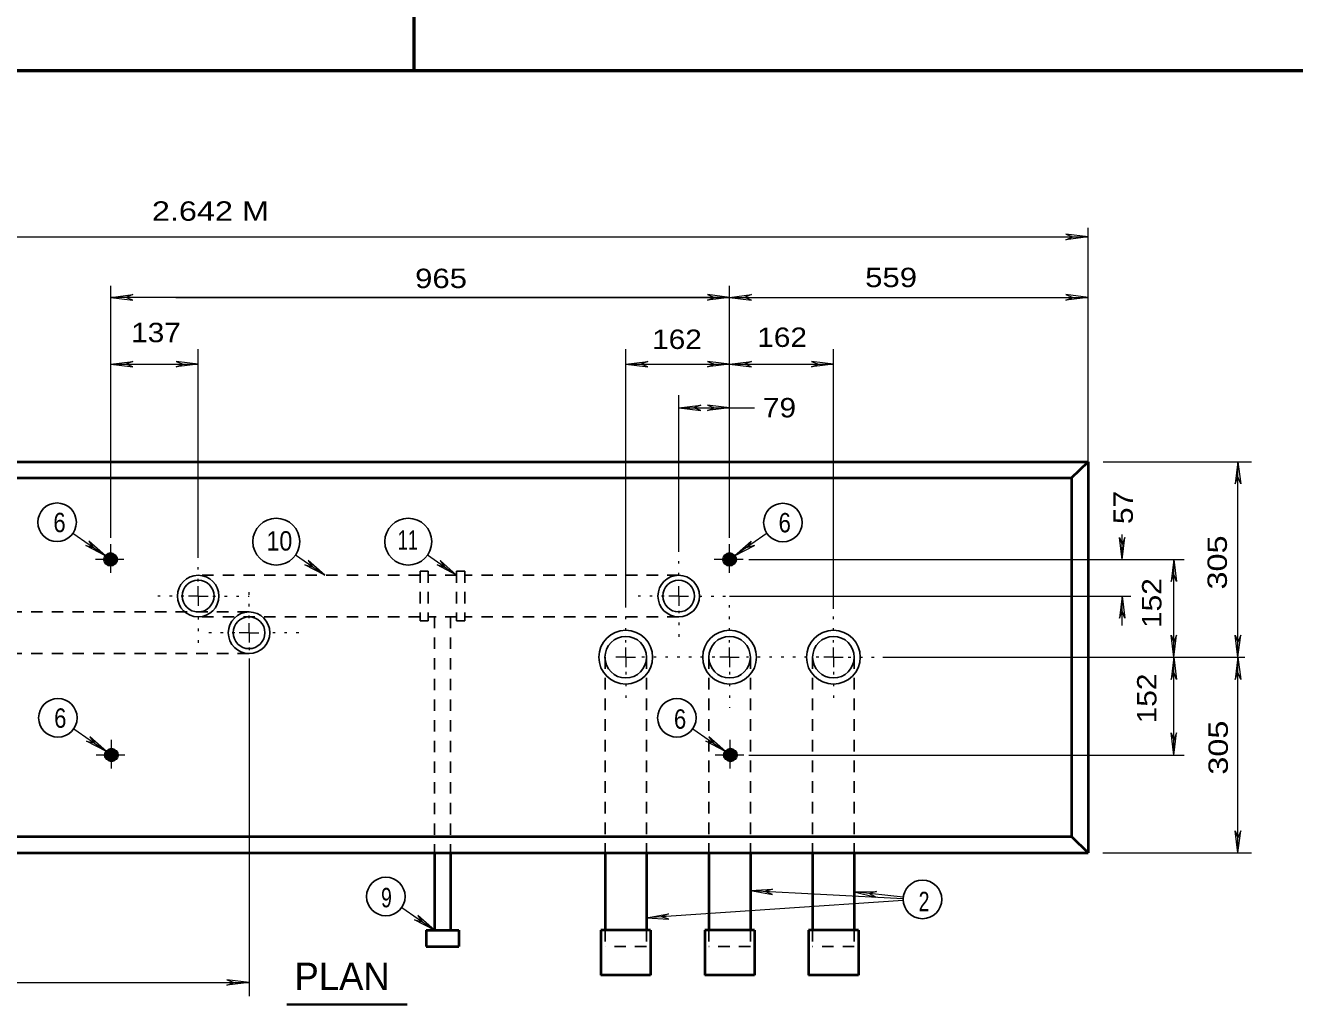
# Model space of a CAD drawing. Extents: x 312583 to 312854, y 144419 to 144597.
# Drawn here: x 312752.99 to 312802.77, y 144469.89 to 144508.27 of the extents above; entities that cross this region are included whole.
import ezdxf
from ezdxf.enums import TextEntityAlignment as Align

# ---------------------------------------------------------------- set-up
doc = ezdxf.new("R2010")
doc.units = 0
doc.header["$LTSCALE"] = 0.3
doc.linetypes.add('DOTTED', pattern=[1.5, 0.3, -1.2])
doc.linetypes.add('SHORT_DASHED', pattern=[2.7, 1.5, -1.2])
doc.layers.add('1', color=7, linetype='Continuous', lineweight=25)
doc.layers.add('2', color=7, linetype='Continuous', lineweight=13)

msp = doc.modelspace()

# ---------------------------------------------------------------- linework, layer by layer
at = {"layer": '1', "lineweight": 53}
for p, q in [((312768.237, 144506.4889), (312768.237, 144585.0846)), ((312849, 144506.4889), (312616.5, 144506.4889))]:
    msp.add_line(p, q, dxfattribs=at)
at = {"layer": '1', "lineweight": 40}
for p, q in [((312728.2202, 144491.1701), (312794.6672, 144491.1701)), ((312794.0232, 144490.5338), (312794.6672, 144491.1701)), ((312794.6672, 144491.1701), (312794.6672, 144475.8368)), ((312728.8566, 144490.5338), (312794.0232, 144490.5338)), ((312794.0232, 144490.5338), (312794.0232, 144476.4808)), ((312728.8566, 144476.4808), (312794.0232, 144476.4808)), ((312794.0232, 144476.4808), (312794.6672, 144475.8368)), ((312728.2202, 144475.8368), (312794.6672, 144475.8368)), ((312769.0299, 144475.8368), (312769.0299, 144472.8085)), ((312769.6662, 144475.8368), (312769.6662, 144472.8085)), ((312775.7229, 144475.8368), (312775.7229, 144472.8085)), ((312777.3482, 144475.8368), (312777.3482, 144472.8085)), ((312779.7939, 144475.8368), (312779.7939, 144472.8085)), ((312781.4269, 144475.8368), (312781.4269, 144472.8085)), ((312783.8649, 144475.8368), (312783.8649, 144472.8085)), ((312785.4979, 144475.8368), (312785.4979, 144472.8085)), ((312768.7079, 144472.8085), (312769.9882, 144472.8085)), ((312768.7079, 144472.8085), (312768.7079, 144472.1645)), ((312769.9882, 144472.8085), (312769.9882, 144472.1645)), ((312775.5619, 144472.8085), (312775.5619, 144471.0451)), ((312777.5092, 144472.8085), (312775.5619, 144472.8085)), ((312777.5092, 144472.8085), (312777.5092, 144471.0451)), ((312779.6329, 144472.8085), (312779.6329, 144471.0451)), ((312781.5802, 144472.8085), (312779.6329, 144472.8085)), ((312781.5802, 144472.8085), (312781.5802, 144471.0451)), ((312783.7039, 144472.8085), (312783.7039, 144471.0451)), ((312785.6589, 144472.8085), (312783.7039, 144472.8085)), ((312785.6589, 144472.8085), (312785.6589, 144471.0451)), ((312768.7079, 144472.1645), (312769.9882, 144472.1645)), ((312777.5092, 144471.0451), (312775.5619, 144471.0451)), ((312781.5802, 144471.0451), (312779.6329, 144471.0451)), ((312785.6589, 144471.0451), (312783.7039, 144471.0451))]:
    msp.add_line(p, q, dxfattribs=at)
at = {"layer": '1', "linetype": 'SHORT_DASHED'}
for p, q in [((312768.4702, 144486.7158), (312759.7686, 144486.7158)), ((312768.4702, 144486.8768), (312768.4702, 144484.9295)), ((312768.4702, 144486.8768), (312768.7922, 144486.8768)), ((312768.7922, 144486.8768), (312768.7922, 144485.0905)), ((312769.9039, 144486.7158), (312768.7922, 144486.7158)), ((312769.9039, 144486.8768), (312769.9039, 144485.0905)), ((312769.9039, 144486.8768), (312770.2259, 144486.8768)), ((312770.2259, 144486.8768), (312770.2259, 144484.9295)), ((312778.6132, 144486.7158), (312770.2259, 144486.7158)), ((312761.7619, 144485.2821), (312752.5006, 144485.2821)), ((312768.4702, 144485.0905), (312759.7686, 144485.0905)), ((312768.4702, 144484.9295), (312768.7922, 144484.9295)), ((312768.7922, 144484.9295), (312768.7922, 144485.0905)), ((312769.9039, 144485.0905), (312768.7922, 144485.0905)), ((312769.0299, 144485.0905), (312769.0299, 144475.8368)), ((312769.6662, 144485.0905), (312769.6662, 144475.8368)), ((312769.9039, 144484.9295), (312769.9039, 144485.0905)), ((312769.9039, 144484.9295), (312770.2259, 144484.9295)), ((312778.6132, 144485.0905), (312770.2259, 144485.0905)), ((312761.7619, 144483.6491), (312752.5006, 144483.6491)), ((312775.7229, 144483.5035), (312775.7229, 144475.8368)), ((312777.3482, 144483.5035), (312777.3482, 144475.8368)), ((312779.7939, 144483.5035), (312779.7939, 144475.8368)), ((312781.4269, 144483.5035), (312781.4269, 144475.8368)), ((312783.8649, 144483.5035), (312783.8649, 144475.8368)), ((312785.4979, 144483.5035), (312785.4979, 144475.8368)), ((312775.7229, 144472.8085), (312775.7229, 144472.1645)), ((312777.3482, 144472.8085), (312777.3482, 144472.1645)), ((312779.7939, 144472.8085), (312779.7939, 144472.1645)), ((312781.4269, 144472.8085), (312781.4269, 144472.1645)), ((312783.8649, 144472.8085), (312783.8649, 144472.1645)), ((312785.4979, 144472.8085), (312785.4979, 144472.1645)), ((312777.3482, 144472.1645), (312775.7229, 144472.1645)), ((312781.4269, 144472.1645), (312779.7939, 144472.1645)), ((312785.4979, 144472.1645), (312783.8649, 144472.1645))]:
    msp.add_line(p, q, dxfattribs=at)
at = {"layer": '1', "lineweight": 40}
for centre, radius in [((312756.3307, 144487.3394), 0.2396), ((312756.3307, 144487.3394), 0.2156), ((312756.3307, 144487.3394), 0.1941), ((312756.3307, 144487.3394), 0.1747), ((312756.3307, 144487.3394), 0.1572), ((312756.3307, 144487.3394), 0.1415), ((312756.3307, 144487.3394), 0.1273), ((312756.3307, 144487.3394), 0.1146), ((312756.3307, 144487.3394), 0.1031), ((312756.3307, 144487.3394), 0.0928), ((312756.3307, 144487.3394), 0.0835), ((312756.3307, 144487.3394), 0.0752), ((312756.3307, 144487.3394), 0.0677), ((312780.6085, 144487.3394), 0.2396), ((312780.6085, 144487.3394), 0.2156), ((312780.6085, 144487.3394), 0.1941), ((312780.6085, 144487.3394), 0.1747), ((312780.6085, 144487.3394), 0.1572), ((312780.6085, 144487.3394), 0.1415), ((312780.6085, 144487.3394), 0.1273), ((312780.6085, 144487.3394), 0.1146), ((312780.6085, 144487.3394), 0.1031), ((312780.6085, 144487.3394), 0.0928), ((312780.6085, 144487.3394), 0.0835), ((312780.6085, 144487.3394), 0.0752), ((312780.6085, 144487.3394), 0.0677), ((312756.3307, 144487.3394), 0.0609), ((312756.3307, 144487.3394), 0.0548), ((312780.6085, 144487.3394), 0.0609), ((312780.6085, 144487.3394), 0.0548), ((312756.3627, 144479.6727), 0.2396), ((312756.3627, 144479.6727), 0.2156), ((312756.3627, 144479.6727), 0.1941), ((312756.3627, 144479.6727), 0.1747), ((312756.3627, 144479.6727), 0.1572), ((312756.3627, 144479.6727), 0.1415), ((312756.3627, 144479.6727), 0.1273), ((312756.3627, 144479.6727), 0.1146), ((312756.3627, 144479.6727), 0.1031), ((312756.3627, 144479.6727), 0.0928), ((312756.3627, 144479.6727), 0.0835), ((312756.3627, 144479.6727), 0.0752), ((312756.3627, 144479.6727), 0.0677), ((312756.3627, 144479.6727), 0.0609), ((312756.3627, 144479.6727), 0.0548), ((312780.6404, 144479.6727), 0.2396), ((312780.6404, 144479.6727), 0.2156), ((312780.6404, 144479.6727), 0.1941), ((312780.6404, 144479.6727), 0.1747), ((312780.6404, 144479.6727), 0.1572), ((312780.6404, 144479.6727), 0.1415), ((312780.6404, 144479.6727), 0.1273), ((312780.6404, 144479.6727), 0.1146), ((312780.6404, 144479.6727), 0.1031), ((312780.6404, 144479.6727), 0.0928), ((312780.6404, 144479.6727), 0.0835), ((312780.6404, 144479.6727), 0.0752), ((312780.6404, 144479.6727), 0.0677), ((312780.6404, 144479.6727), 0.0609), ((312780.6404, 144479.6727), 0.0548)]:
    msp.add_circle(centre, radius, dxfattribs=at)
at = {"layer": '1'}
for centre, radius in [((312759.7647, 144485.9019), 0.8146), ((312759.7647, 144485.9019), 0.6232), ((312778.612, 144485.9019), 0.8146), ((312778.612, 144485.9019), 0.6232), ((312761.7613, 144484.4644), 0.8146), ((312761.7613, 144484.4644), 0.6232), ((312776.5356, 144483.506), 1.0542), ((312780.6085, 144483.506), 1.0542), ((312784.6814, 144483.506), 1.0542), ((312776.5356, 144483.506), 0.8146), ((312780.6085, 144483.506), 0.8146), ((312784.6814, 144483.506), 0.8146)]:
    msp.add_circle(centre, radius, dxfattribs=at)
at = {"layer": '2'}
for p, q in [((312728.2202, 144499.9791), (312794.6672, 144499.9791)), ((312793.8009, 144500.0865), (312794.0769, 144499.9791)), ((312794.6672, 144499.9791), (312793.8009, 144500.0865)), ((312793.8009, 144499.8718), (312794.0769, 144499.9791)), ((312794.6672, 144499.9791), (312793.8009, 144499.8718)), ((312794.6672, 144491.1701), (312794.6672, 144500.3395)), ((312756.3339, 144488.1801), (312756.3339, 144498.0625)), ((312780.6066, 144488.1801), (312780.6066, 144498.0625)), ((312756.3339, 144497.6101), (312757.2002, 144497.7175)), ((312756.3339, 144497.6101), (312757.2002, 144497.5028)), ((312780.6066, 144497.6101), (312756.3339, 144497.6101)), ((312757.2002, 144497.7175), (312756.9242, 144497.6101)), ((312757.2002, 144497.5028), (312756.9242, 144497.6101)), ((312779.7402, 144497.7175), (312780.0162, 144497.6101)), ((312780.6066, 144497.6101), (312779.7402, 144497.7175)), ((312779.7402, 144497.5028), (312780.0162, 144497.6101)), ((312780.6066, 144497.6101), (312779.7402, 144497.5028)), ((312780.6066, 144497.6101), (312781.4729, 144497.7175)), ((312780.6066, 144497.6101), (312781.4729, 144497.5028)), ((312781.4729, 144497.7175), (312781.1969, 144497.6101)), ((312781.4729, 144497.5028), (312781.1969, 144497.6101)), ((312793.8009, 144497.7175), (312794.0769, 144497.6101)), ((312794.6672, 144497.6101), (312793.8009, 144497.7175)), ((312793.8009, 144497.5028), (312794.0769, 144497.6101)), ((312794.6672, 144497.6101), (312793.8009, 144497.5028)), ((312759.7686, 144487.4825), (312759.7686, 144495.5785)), ((312776.5356, 144485.4968), (312776.5356, 144495.5785)), ((312784.6852, 144485.4048), (312784.6852, 144495.5785)), ((312756.3339, 144494.9958), (312757.2002, 144495.1031)), ((312756.3339, 144494.9958), (312757.2002, 144494.8885)), ((312756.3339, 144494.9958), (312759.7686, 144494.9958)), ((312757.2002, 144495.1031), (312756.9242, 144494.9958)), ((312757.2002, 144494.8885), (312756.9242, 144494.9958)), ((312758.9022, 144495.1031), (312759.1782, 144494.9958)), ((312759.7686, 144494.9958), (312758.9022, 144495.1031)), ((312758.9022, 144494.8885), (312759.1782, 144494.9958)), ((312759.7686, 144494.9958), (312758.9022, 144494.8885)), ((312776.5356, 144494.9958), (312777.4019, 144495.1031)), ((312776.5356, 144494.9958), (312777.4019, 144494.8885)), ((312776.5356, 144494.9958), (312780.6066, 144494.9958)), ((312777.4019, 144495.1031), (312777.1259, 144494.9958)), ((312777.4019, 144494.8885), (312777.1259, 144494.9958)), ((312779.7402, 144495.1031), (312780.0162, 144494.9958)), ((312780.6066, 144494.9958), (312779.7402, 144495.1031)), ((312779.7402, 144494.8885), (312780.0162, 144494.9958)), ((312780.6066, 144494.9958), (312779.7402, 144494.8885)), ((312780.6066, 144494.9958), (312781.4729, 144495.1031)), ((312780.6066, 144494.9958), (312784.6852, 144494.9958)), ((312780.6066, 144494.9958), (312781.4729, 144494.8885)), ((312781.4729, 144495.1031), (312781.1969, 144494.9958)), ((312781.4729, 144494.8885), (312781.1969, 144494.9958)), ((312783.8189, 144495.1031), (312784.0949, 144494.9958)), ((312784.6852, 144494.9958), (312783.8189, 144495.1031)), ((312783.8189, 144494.8885), (312784.0949, 144494.9958)), ((312784.6852, 144494.9958), (312783.8189, 144494.8885)), ((312778.6132, 144487.7355), (312778.6132, 144493.7768)), ((312778.6132, 144493.2785), (312779.4796, 144493.3858)), ((312779.4796, 144493.3858), (312779.2036, 144493.2785)), ((312779.7402, 144493.3858), (312780.0162, 144493.2785)), ((312780.6066, 144493.2785), (312779.7402, 144493.3858)), ((312778.6132, 144493.2785), (312780.0929, 144493.2785)), ((312778.6132, 144493.2785), (312779.4796, 144493.1711)), ((312779.4796, 144493.1711), (312779.2036, 144493.2785)), ((312779.2572, 144493.2785), (312781.5802, 144493.2785)), ((312779.7402, 144493.1711), (312780.0162, 144493.2785)), ((312780.6066, 144493.2785), (312779.7402, 144493.1711)), ((312795.2652, 144491.1701), (312801.0766, 144491.1701)), ((312800.5476, 144491.1701), (312800.4402, 144490.3038)), ((312800.5476, 144491.1701), (312800.6549, 144490.3038)), ((312800.4402, 144490.3038), (312800.5476, 144490.5798)), ((312800.6549, 144490.3038), (312800.5476, 144490.5798)), ((312754.8542, 144488.3641), (312756.1346, 144487.4748)), ((312755.4829, 144488.0575), (312755.6516, 144487.8121)), ((312756.1346, 144487.4748), (312755.4829, 144488.0575)), ((312756.3339, 144486.8155), (312756.3339, 144487.9348)), ((312780.6066, 144486.8155), (312780.6066, 144487.9348)), ((312782.0862, 144488.3641), (312780.8059, 144487.4748)), ((312780.8059, 144487.4748), (312781.4576, 144488.0575)), ((312781.4576, 144488.0575), (312781.2966, 144487.8121)), ((312795.9016, 144488.2031), (312796.0089, 144487.9271)), ((312796.0089, 144487.3368), (312795.9016, 144488.2031)), ((312796.0089, 144487.3368), (312796.0089, 144488.3105)), ((312796.1162, 144488.2031), (312796.0089, 144487.9271)), ((312796.0089, 144487.3368), (312796.1162, 144488.2031)), ((312755.3602, 144487.8811), (312755.6516, 144487.8121)), ((312756.1346, 144487.4748), (312755.3602, 144487.8811)), ((312763.5866, 144487.5131), (312764.7289, 144486.7158)), ((312768.7616, 144487.5131), (312769.9039, 144486.7158)), ((312780.8059, 144487.4748), (312781.5802, 144487.8811)), ((312781.5802, 144487.8811), (312781.2966, 144487.8121)), ((312756.8552, 144487.3368), (312755.7359, 144487.3368)), ((312763.9546, 144487.1221), (312764.2459, 144487.0531)), ((312764.7289, 144486.7158), (312763.9546, 144487.1221)), ((312764.0772, 144487.2985), (312764.2459, 144487.0531)), ((312764.7289, 144486.7158), (312764.0772, 144487.2985)), ((312769.1372, 144487.1221), (312769.4209, 144487.0531)), ((312769.9039, 144486.7158), (312769.1372, 144487.1221)), ((312769.2599, 144487.2985), (312769.4209, 144487.0531)), ((312769.9039, 144486.7158), (312769.2599, 144487.2985)), ((312781.1356, 144487.3368), (312780.0086, 144487.3368)), ((312781.3656, 144487.3368), (312798.4392, 144487.3368)), ((312798.0329, 144487.3368), (312797.9256, 144486.4705)), ((312798.0329, 144487.3368), (312798.1402, 144486.4705)), ((312797.9256, 144486.4705), (312798.0329, 144486.7465)), ((312798.1402, 144486.4705), (312798.0329, 144486.7465)), ((312759.7686, 144485.9031), (312759.7686, 144486.2865)), ((312778.6132, 144485.9031), (312778.6132, 144486.2865)), ((312759.7686, 144485.9031), (312759.3852, 144485.9031)), ((312759.7686, 144485.9031), (312760.1519, 144485.9031)), ((312759.7686, 144485.9031), (312759.7686, 144485.5198)), ((312778.6132, 144485.9031), (312778.2299, 144485.9031)), ((312778.6132, 144485.9031), (312778.9966, 144485.9031)), ((312778.6132, 144485.9031), (312778.6132, 144485.5198)), ((312780.5989, 144485.9031), (312796.3462, 144485.9031)), ((312796.0089, 144485.9031), (312795.9016, 144485.0368)), ((312796.0089, 144484.7531), (312796.0089, 144485.9031)), ((312796.0089, 144485.9031), (312796.1162, 144485.0368)), ((312795.9016, 144485.0368), (312796.0089, 144485.3128)), ((312796.1162, 144485.0368), (312796.0089, 144485.3128)), ((312761.7619, 144484.4618), (312761.3786, 144484.4618)), ((312761.7619, 144484.4618), (312761.7619, 144484.8451)), ((312761.7619, 144484.4618), (312762.1452, 144484.4618)), ((312761.7619, 144484.4618), (312761.7619, 144484.0785)), ((312797.9256, 144484.3698), (312798.0329, 144484.0938)), ((312798.0329, 144483.5035), (312797.9256, 144484.3698)), ((312798.1402, 144484.3698), (312798.0329, 144484.0938)), ((312798.0329, 144483.5035), (312798.1402, 144484.3698)), ((312800.4402, 144484.3698), (312800.5476, 144484.0938)), ((312800.5476, 144483.5035), (312800.4402, 144484.3698)), ((312800.6549, 144484.3698), (312800.5476, 144484.0938)), ((312800.5476, 144483.5035), (312800.6549, 144484.3698)), ((312761.7619, 144483.4575), (312761.7619, 144470.2171)), ((312776.5356, 144483.5035), (312776.1522, 144483.5035)), ((312776.5356, 144483.5035), (312776.5356, 144483.8868)), ((312776.5356, 144483.5035), (312776.9189, 144483.5035)), ((312776.5356, 144483.5035), (312776.5356, 144483.1201)), ((312780.6066, 144483.5035), (312780.2232, 144483.5035)), ((312780.6066, 144483.5035), (312780.6066, 144483.8868)), ((312780.6066, 144483.5035), (312780.9899, 144483.5035)), ((312780.6066, 144483.5035), (312780.6066, 144483.1201)), ((312784.6852, 144483.5035), (312784.3019, 144483.5035)), ((312784.6852, 144483.5035), (312784.6852, 144483.8868)), ((312784.6852, 144483.5035), (312785.0686, 144483.5035)), ((312784.6852, 144483.5035), (312784.6852, 144483.1201)), ((312786.6249, 144483.5035), (312800.8159, 144483.5035)), ((312798.0329, 144483.5035), (312797.9256, 144482.6371)), ((312798.0329, 144483.5035), (312798.1402, 144482.6371)), ((312800.5476, 144483.5035), (312800.4402, 144482.6371)), ((312800.5476, 144483.5035), (312800.6549, 144482.6371)), ((312797.9256, 144482.6371), (312798.0329, 144482.9131)), ((312798.1402, 144482.6371), (312798.0329, 144482.9131)), ((312800.4402, 144482.6371), (312800.5476, 144482.9131)), ((312800.6549, 144482.6371), (312800.5476, 144482.9131)), ((312754.8849, 144480.6975), (312756.1652, 144479.8081)), ((312779.1652, 144480.6975), (312780.4456, 144479.8081)), ((312797.9256, 144480.5365), (312798.0329, 144480.2605)), ((312798.0329, 144479.6701), (312797.9256, 144480.5365)), ((312798.1402, 144480.5365), (312798.0329, 144480.2605)), ((312798.0329, 144479.6701), (312798.1402, 144480.5365)), ((312755.3909, 144480.2145), (312755.6822, 144480.1455)), ((312756.1652, 144479.8081), (312755.3909, 144480.2145)), ((312755.5136, 144480.3908), (312755.6822, 144480.1455)), ((312756.1652, 144479.8081), (312755.5136, 144480.3908)), ((312756.3646, 144479.1488), (312756.3646, 144480.2681)), ((312779.6712, 144480.2145), (312779.9626, 144480.1455)), ((312780.4456, 144479.8081), (312779.6712, 144480.2145)), ((312779.7939, 144480.3908), (312779.9626, 144480.1455)), ((312780.4456, 144479.8081), (312779.7939, 144480.3908)), ((312780.6372, 144479.1488), (312780.6372, 144480.2681)), ((312756.8936, 144479.6701), (312755.7666, 144479.6701)), ((312781.1662, 144479.6701), (312780.0469, 144479.6701)), ((312781.3656, 144479.6701), (312798.4392, 144479.6701)), ((312800.4402, 144476.7031), (312800.5476, 144476.4271)), ((312800.5476, 144475.8368), (312800.4402, 144476.7031)), ((312800.6549, 144476.7031), (312800.5476, 144476.4271)), ((312800.5476, 144475.8368), (312800.6549, 144476.7031)), ((312795.2422, 144475.8368), (312801.0766, 144475.8368)), ((312787.4222, 144473.9661), (312777.3482, 144473.2915)), ((312781.4269, 144474.3571), (312782.2932, 144474.4185)), ((312781.4269, 144474.3571), (312787.4222, 144474.0505)), ((312781.4269, 144474.3571), (312782.2856, 144474.2038)), ((312782.2932, 144474.4185), (312782.0096, 144474.3265)), ((312782.2856, 144474.2038), (312782.0096, 144474.3265)), ((312785.4979, 144474.3035), (312786.3719, 144474.3188)), ((312787.4222, 144474.0965), (312785.4979, 144474.3035)), ((312785.4979, 144474.3035), (312786.3489, 144474.1041)), ((312786.3719, 144474.3188), (312786.0806, 144474.2421)), ((312786.3489, 144474.1041), (312786.0806, 144474.2421)), ((312767.7496, 144473.6901), (312769.0299, 144472.8085)), ((312768.2556, 144473.2071), (312768.5469, 144473.1381)), ((312769.0299, 144472.8085), (312768.2556, 144473.2071)), ((312768.3782, 144473.3835), (312768.5469, 144473.1381)), ((312769.0299, 144472.8085), (312768.3782, 144473.3835)), ((312777.3482, 144473.2915), (312778.2069, 144473.4525)), ((312777.3482, 144473.2915), (312778.2222, 144473.2378)), ((312778.2069, 144473.4525), (312777.9386, 144473.3298)), ((312778.2222, 144473.2378), (312777.9386, 144473.3298)), ((312760.8956, 144470.8611), (312761.1716, 144470.7538)), ((312761.7619, 144470.7538), (312760.8956, 144470.8611)), ((312760.8956, 144470.6465), (312761.1716, 144470.7538)), ((312761.7619, 144470.7538), (312760.8956, 144470.6465))]:
    msp.add_line(p, q, dxfattribs=at)
at = {"layer": '2', "linetype": 'DOTTED'}
for p, q in [((312778.6132, 144486.7158), (312778.6132, 144487.9118)), ((312759.7686, 144486.4781), (312759.7686, 144487.4825)), ((312761.7619, 144485.0368), (312761.7619, 144486.1408)), ((312759.2012, 144485.9031), (312758.1049, 144485.9031)), ((312760.3436, 144485.9031), (312761.7696, 144485.9031)), ((312776.5356, 144484.0785), (312776.5356, 144485.4968)), ((312778.0382, 144485.9031), (312776.8346, 144485.9031)), ((312779.4259, 144485.9031), (312780.5989, 144485.9031)), ((312780.6066, 144484.0785), (312780.6066, 144485.5505)), ((312759.7686, 144485.0905), (312759.7686, 144483.9941)), ((312778.6132, 144485.3281), (312778.6132, 144484.2395)), ((312784.6852, 144484.0785), (312784.6852, 144485.4048)), ((312761.2022, 144484.4618), (312760.0676, 144484.4618)), ((312763.7092, 144484.4618), (312762.5746, 144484.4618)), ((312761.7619, 144483.8868), (312761.7619, 144482.8211)), ((312780.0316, 144483.5035), (312777.1566, 144483.5035)), ((312784.1102, 144483.5035), (312781.2659, 144483.5035)), ((312785.2602, 144483.5035), (312786.6249, 144483.5035)), ((312776.5356, 144482.9285), (312776.5356, 144481.6405)), ((312780.6066, 144482.9285), (312780.6066, 144481.5178)), ((312784.6852, 144482.9285), (312784.6852, 144481.6098))]:
    msp.add_line(p, q, dxfattribs=at)
at = {"layer": '2', "lineweight": 35}
msp.add_line((312763.2387, 144469.8895), (312767.9642, 144469.8895), dxfattribs=at)
at = {"layer": '2'}
for points in [[(312758.8869, 144497.6101), (312780.6066, 144497.6101), (312794.6672, 144497.6101)], [(312800.5476, 144475.8368), (312800.5476, 144483.5035), (312800.5476, 144491.1701)], [(312798.0329, 144479.6701), (312798.0329, 144483.5035), (312798.0329, 144487.3368)], [(312728.2202, 144470.7538), (312740.0422, 144470.7538), (312761.7619, 144470.7538)]]:
    msp.add_lwpolyline(points, dxfattribs=at)
at = {"layer": '2', "lineweight": 25}
for centre, radius in [((312754.232, 144488.796), 0.7557), ((312782.6989, 144488.7839), 0.7557), ((312762.8282, 144488.0364), 0.9185), ((312768.0051, 144488.0364), 0.9185), ((312754.2639, 144481.1294), 0.7557), ((312778.5417, 144481.1294), 0.7557), ((312767.1266, 144474.1246), 0.7557), ((312788.1742, 144474.0134), 0.7557)]:
    msp.add_circle(centre, radius, dxfattribs=at)

# ---------------------------------------------------------------- texts
at = {"layer": '2'}
for s, width, p in [('2.642 M', 1.25, (312757.9501, 144500.6138)), ('965 ', 1.2, (312768.2736, 144497.9744)), ('559 ', 1.2, (312785.9264, 144498.0118)), ('137 ', 1.15, (312757.1357, 144495.8536)), ('162 ', 1.15, (312781.6936, 144495.6678)), ('162 ', 1.15, (312777.5695, 144495.5882)), ('79 ', 1.15, (312781.9159, 144492.9066)), ('6', 0.85, (312754.0863, 144488.4074)), ('6', 0.85, (312782.5305, 144488.3997)), ('10', 0.9, (312762.4414, 144487.6857)), ('11', 0.7, (312767.5918, 144487.7231)), ('6', 0.85, (312754.1168, 144480.7407)), ('6', 0.85, (312778.4269, 144480.7033)), ('9', 0.75, (312766.9378, 144473.7036)), ('2', 0.75, (312788.0243, 144473.5512))]:
    msp.add_text(s, height=0.76, dxfattribs=dict(at, width=width)).set_placement(p)
for s, width, p in [('57 ', 1.15, (312796.426, 144488.7251)), ('305 ', 1.25, (312800.1148, 144486.1595)), ('152 ', 1.15, (312797.5456, 144484.6519)), ('152 ', 1.15, (312797.3508, 144480.9151)), ('305 ', 1.25, (312800.1521, 144478.9012))]:
    msp.add_text(s, height=0.76, rotation=90, dxfattribs=dict(at, width=width)).set_placement(p)
msp.add_text('PLAN', height=1.07, dxfattribs=at).set_placement((312765.4118, 144470.4625), align=Align.CENTER)

doc.saveas('drawing.dxf')
